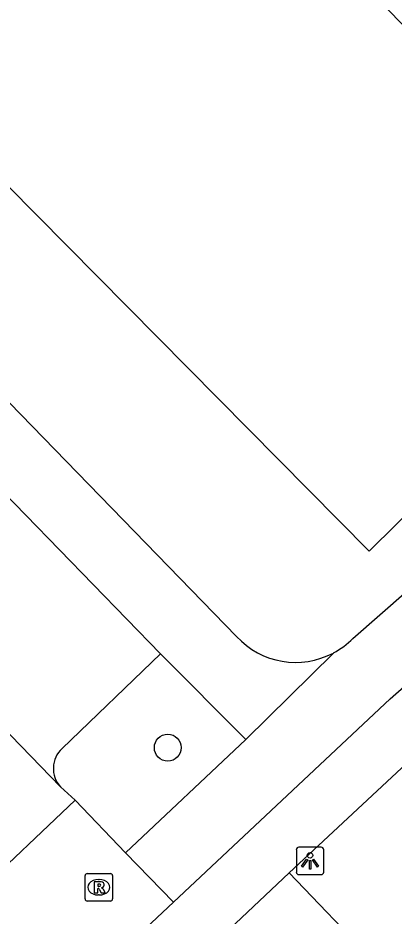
# Model space of a CAD drawing. Extents: x 162880 to 165536, y 384011 to 385179.
# Drawn here: x 163964.35 to 163978.03, y 384258.17 to 384290.85 of the extents above; entities that cross this region are included whole.
import ezdxf

# ---------------------------------------------------------------- set-up
doc = ezdxf.new("R2010")
doc.units = 0
for name, color, linetype in [('IMGEO_Boom', 7, 'Continuous'), ('IMGEO_Fietspad_open', 7, 'Continuous'), ('IMGEO_Lichtpunt', 7, 'Continuous'), ('IMGEO_Pand', 7, 'Continuous'), ('IMGEO_Parkeervlak_open', 7, 'Continuous'), ('IMGEO_Rijbaan_lokaal_gesloten', 7, 'Continuous'), ('IMGEO_Rioolput', 7, 'Continuous'), ('IMGEO_Voetpad_open', 7, 'Continuous')]:
    doc.layers.add(name, color=color, linetype=linetype)

msp = doc.modelspace()

# ---------------------------------------------------------------- linework, layer by layer
at = {"layer": 'IMGEO_Boom'}
msp.add_circle((163969.799, 384264.298), 0.489, dxfattribs=at)
at = {"layer": 'IMGEO_Fietspad_open'}
for points in [[(163970.001, 384258.672), (163977.889, 384266.075), (163981.644, 384269.371), (163997.215, 384281.927), (163999.503, 384283.87), (164000, 384284.353), (164038.698, 384321.975), (164046.768, 384329.792)], [(163974.212, 384259.744), (163980.085, 384265.216), (163983.091, 384267.87), (163990.403, 384273.737), (163995.691, 384277.98)], [(163965.748, 384251.752), (163974.212, 384259.744)], [(163915.503, 384202.185), (163915.906, 384202.536), (163928.566, 384214.851), (163942.205, 384228.034), (163944.957, 384230.931), (163951.369, 384238.631), (163960.922, 384250), (163961.028, 384250.126), (163964.607, 384253.61), (163970.001, 384258.672)]]:
    msp.add_lwpolyline(points, dxfattribs=at)
at = {"layer": 'IMGEO_Lichtpunt'}
for p, q in [((163975.379, 384260.675), (163974.571, 384260.675)), ((163975.379, 384260.675), (163974.571, 384260.675)), ((163974.477, 384260.58), (163974.477, 384259.773)), ((163974.477, 384260.58), (163974.477, 384259.773)), ((163975.473, 384259.773), (163975.473, 384260.58)), ((163975.473, 384259.773), (163975.473, 384260.58)), ((163974.571, 384259.679), (163975.379, 384259.679)), ((163974.571, 384259.679), (163975.379, 384259.679))]:
    msp.add_line(p, q, dxfattribs=at)
for points in [[(163974.851, 384260.244), (163974.89, 384260.216), (163974.702, 384259.954), (163974.664, 384259.981), (163974.851, 384260.244)], [(163974.953, 384260.196), (163975, 384260.196), (163975, 384259.874), (163974.953, 384259.874), (163974.953, 384260.196)], [(163975.063, 384260.216), (163975.101, 384260.243), (163975.288, 384259.981), (163975.249, 384259.953), (163975.063, 384260.216)]]:
    msp.add_lwpolyline(points, dxfattribs=at)
msp.add_circle((163974.976, 384260.378), 0.0994, dxfattribs=at)
for centre, start, end in [((163974.571, 384260.58), 90, 180), ((163974.571, 384260.58), 90, 180), ((163975.379, 384260.58), 0, 90), ((163975.379, 384260.58), 0, 90), ((163974.571, 384259.773), 180, 270), ((163974.571, 384259.773), 180, 270), ((163975.379, 384259.773), 270, 0), ((163975.379, 384259.773), 270, 360)]:
    msp.add_arc(centre, 0.0946, start, end, dxfattribs=at)
at = {"layer": 'IMGEO_Pand'}
msp.add_lwpolyline([(163957.951, 384307.719), (163961.708, 384311.2), (163963.087, 384309.785), (163961.176, 384307.956), (163982.137, 384286.774), (163985.691, 384290.29), (163987.354, 384288.609), (163990.87, 384285.054), (163981.115, 384275.393), (163977.132, 384271.448), (163952.951, 384295.883), (163959.121, 384301.989), (163956.005, 384306.47), (163946.173, 384299.625), (163930.28, 384322.201), (163937.37, 384327.192), (163935.023, 384332.109), (163924.189, 384326.993), (163912.253, 384351.869)], dxfattribs=at)
at = {"layer": 'IMGEO_Parkeervlak_open'}
msp.add_lwpolyline([(163969.537, 384267.714), (163965.952, 384264.273)], dxfattribs=at)
msp.add_arc((163966.63, 384263.542), 0.997, 132.8514, 222.3291, dxfattribs=at)
at = {"layer": 'IMGEO_Rijbaan_lokaal_gesloten'}
for points in [[(163965.893, 384262.871), (163959.394, 384269.579), (163946.519, 384282.808), (163936.834, 384292.779), (163925.863, 384304.081), (163924.416, 384305.588)], [(163966.433, 384262.388), (163965.893, 384262.871)], [(163966.433, 384262.388), (163962.758, 384258.92), (163962.495, 384258.668)]]:
    msp.add_lwpolyline(points, dxfattribs=at)
at = {"layer": 'IMGEO_Rioolput'}
for p, q in [((163966.788, 384258.791), (163966.788, 384259.643)), ((163966.863, 384259.717), (163967.715, 384259.717)), ((163967.789, 384259.643), (163967.789, 384258.791)), ((163967.276, 384259.497), (163967.301, 384259.497)), ((163967.715, 384258.717), (163966.863, 384258.717)), ((163967.299, 384258.937), (163967.274, 384258.937))]:
    msp.add_line(p, q, dxfattribs=at)
for points in [[(163966.788, 384258.791), (163966.788, 384259.643)], [(163966.863, 384259.717), (163967.715, 384259.717)], [(163967.789, 384259.643), (163967.789, 384258.791)], [(163967.377, 384259.415), (163967.125, 384259.417), (163967.125, 384259.017)], [(163967.303, 384259.336), (163967.249, 384259.336), (163967.249, 384259.255)], [(163967.125, 384259.017), (163967.249, 384259.017), (163967.249, 384259.179), (163967.26, 384259.179)], [(163967.249, 384259.255), (163967.301, 384259.255)], [(163967.307, 384259.15), (163967.378, 384259.017), (163967.518, 384259.017), (163967.453, 384259.143)], [(163967.715, 384258.717), (163966.863, 384258.717)]]:
    msp.add_lwpolyline(points, dxfattribs=at)
for centre, radius, start, end in [((163966.865, 384259.641), 0.0765, 91.552, 178.448), ((163966.865, 384259.641), 0.0765, 91.552, 178.448), ((163967.713, 384259.641), 0.0765, 1.552, 88.448), ((163967.713, 384259.641), 0.0765, 1.552, 88.448), ((163967.309, 384259.24), 0.0964, 77.0061, 93.1865), ((163967.323, 384259.297), 0.0378, 276.6634, 79.6772), ((163967.376, 384259.305), 0.109, 350.3612, 89.416), ((163967.259, 384259.126), 0.0533, 26.0293, 88.6989), ((163967.285, 384259.444), 0.19, 274.7715, 282.9687), ((163967.374, 384259.305), 0.112, 277.5842, 350.9817), ((163967.358, 384259.09), 0.108, 29.5134, 73.7905), ((163966.865, 384258.793), 0.0765, 181.552, 268.448), ((163966.865, 384258.793), 0.0765, 181.552, 268.448), ((163967.713, 384258.793), 0.0765, 271.552, 358.448), ((163967.713, 384258.793), 0.0765, 271.552, 358.448)]:
    msp.add_arc(centre, radius, start, end, dxfattribs=at)
for centre, major_axis, ratio, start_param, end_param in [((163967.275, 384259.217), (-0.387, 0.002), 0.722429, 4.712389, 7.853982), ((163967.3, 384259.217), (-0.39, 0.002), 0.717154, 1.570796, 4.712389)]:
    msp.add_ellipse(centre, major_axis=major_axis, ratio=ratio, start_param=start_param, end_param=end_param, dxfattribs=at)
at = {"layer": 'IMGEO_Voetpad_open'}
for points in [[(163976.535, 384268.271), (163994.608, 384284.105), (164000, 384289.497), (164058.477, 384347.975), (164058.648, 384347.891), (164060.6, 384349.834), (164066.829, 384356.036), (164069.081, 384358.456)], [(163909.593, 384345.84), (163910.877, 384343.1), (163919.521, 384324.651), (163926.026, 384315.963), (163972.3, 384268.343)], [(163955.141, 384275.866), (163958.498, 384279.061), (163969.537, 384267.714)], [(163969.537, 384267.714), (163972.642, 384264.598)], [(163972.642, 384264.598), (163975.824, 384267.742)], [(163972.642, 384264.598), (163968.259, 384260.47)], [(163968.259, 384260.47), (163966.433, 384262.388)], [(163968.259, 384260.47), (163970.001, 384258.672)], [(163977.238, 384256.594), (163974.212, 384259.744)]]:
    msp.add_lwpolyline(points, dxfattribs=at)
for centre, radius, start, end in [((163974.452, 384270.328), 2.928, 222.6973, 297.946), ((163974.481, 384270.289), 2.879, 297.7973, 315.5028)]:
    msp.add_arc(centre, radius, start, end, dxfattribs=at)

doc.saveas('drawing.dxf')
